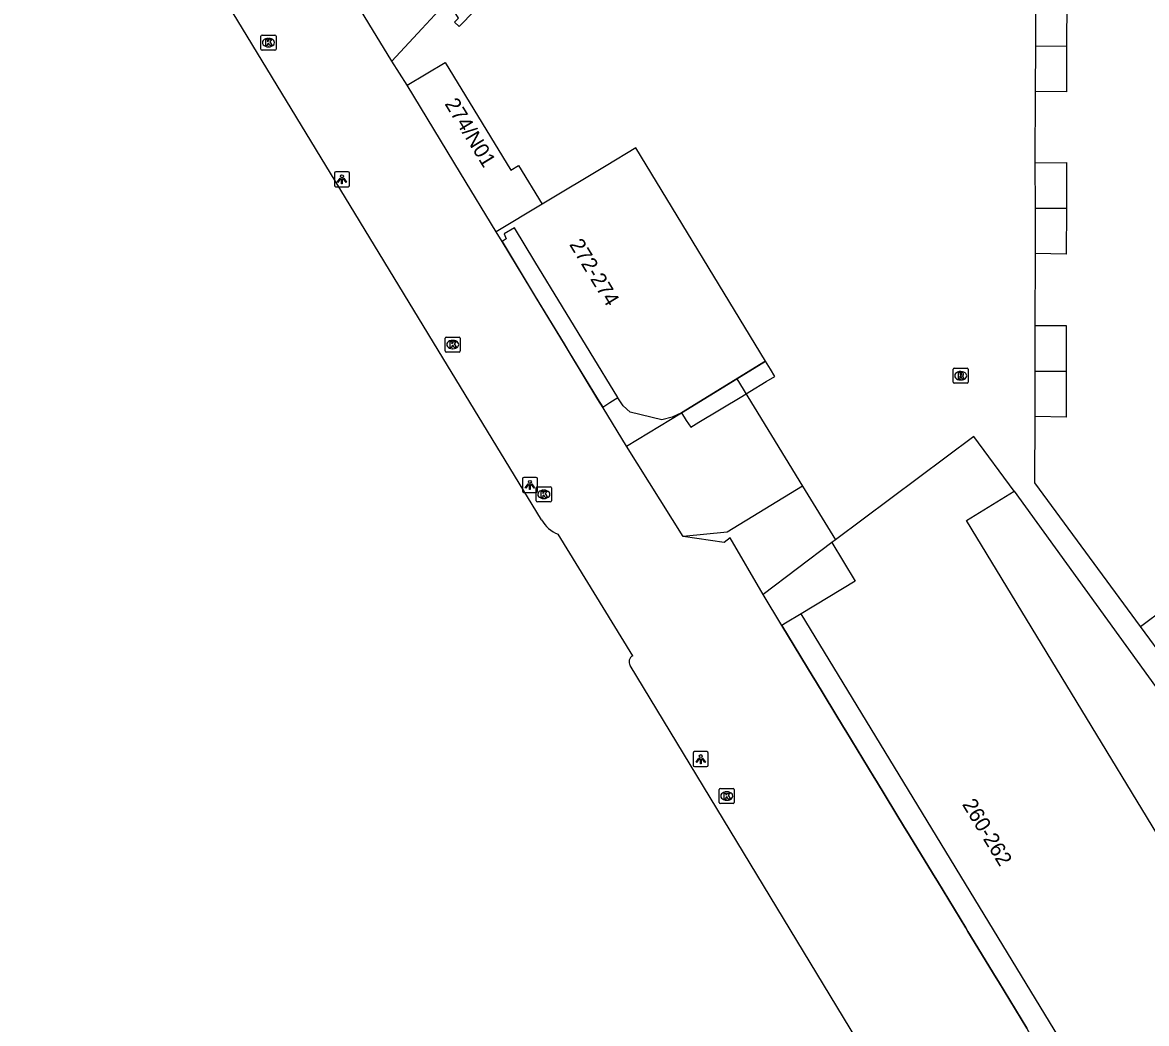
# Model space of a CAD drawing. Extents: x 160379 to 161131, y 383940 to 384849.
# Drawn here: x 160399 to 160473.7, y 384633.8 to 384700.3 of the extents above; entities that cross this region are included whole.
import ezdxf

# ---------------------------------------------------------------- set-up
doc = ezdxf.new("R2010")
doc.units = 0
for name, color, linetype in [('IMGEO_Erf', 7, 'Continuous'), ('IMGEO_Kolk', 7, 'Continuous'), ('IMGEO_Lichtpunt', 7, 'Continuous'), ('IMGEO_Pand', 7, 'Continuous'), ('IMGEO_Pand_nummerreeks', 7, 'Continuous'), ('IMGEO_Pand_overbouw', 7, 'Continuous'), ('IMGEO_Parkeervlak_open', 7, 'Continuous'), ('IMGEO_Rijbaan_lokaal_gesloten', 7, 'Continuous'), ('IMGEO_Rioolput', 7, 'Continuous'), ('IMGEO_Terreindeel_zand', 7, 'Continuous'), ('IMGEO_Voetpad_open', 7, 'Continuous')]:
    doc.layers.add(name, color=color, linetype=linetype)

msp = doc.modelspace()

# ---------------------------------------------------------------- linework, layer by layer
at = {"layer": 'IMGEO_Erf'}
for points in [[(160466.299, 384690.955), (160466.316, 384695.695)], [(160466.29, 384680.132), (160466.303, 384684.92)], [(160473.289, 384660.154), (160466.274, 384669.689), (160466.281, 384674.086)], [(160464.883, 384669.131), (160479.261, 384649.275)], [(160450.738, 384660.987), (160449.7, 384660.356), (160449.453, 384660.205)]]:
    msp.add_lwpolyline(points, dxfattribs=at)
at = {"layer": 'IMGEO_Kolk'}
for p, q in [((160414.847, 384698.507), (160414.847, 384699.359)), ((160414.922, 384699.433), (160415.774, 384699.433)), ((160415.335, 384699.213), (160415.36, 384699.213)), ((160415.848, 384699.359), (160415.848, 384698.507)), ((160415.774, 384698.433), (160414.922, 384698.433)), ((160415.358, 384698.653), (160415.333, 384698.653)), ((160427.089, 384678.448), (160427.089, 384679.3)), ((160427.164, 384679.374), (160428.016, 384679.374)), ((160427.577, 384679.154), (160427.602, 384679.154)), ((160428.09, 384679.3), (160428.09, 384678.448)), ((160428.016, 384678.374), (160427.164, 384678.374)), ((160427.6, 384678.594), (160427.575, 384678.594)), ((160433.143, 384668.498), (160433.143, 384669.35)), ((160433.218, 384669.424), (160434.07, 384669.424)), ((160434.144, 384669.35), (160434.144, 384668.498)), ((160433.654, 384668.644), (160433.629, 384668.644)), ((160433.631, 384669.204), (160433.656, 384669.204)), ((160434.07, 384668.424), (160433.218, 384668.424)), ((160445.296, 384648.456), (160445.296, 384649.308)), ((160445.371, 384649.382), (160446.223, 384649.382)), ((160445.784, 384649.162), (160445.809, 384649.162)), ((160446.297, 384649.308), (160446.297, 384648.456)), ((160446.223, 384648.382), (160445.371, 384648.382)), ((160445.807, 384648.602), (160445.782, 384648.602))]:
    msp.add_line(p, q, dxfattribs=at)
for points in [[(160414.847, 384698.507), (160414.847, 384699.359)], [(160414.922, 384699.433), (160415.774, 384699.433)], [(160415.168, 384699.133), (160415.291, 384699.133), (160415.291, 384698.982), (160415.421, 384699.133), (160415.585, 384699.133), (160415.439, 384698.982), (160415.592, 384698.733), (160415.44, 384698.733), (160415.355, 384698.897), (160415.291, 384698.83), (160415.291, 384698.733), (160415.168, 384698.733), (160415.168, 384699.133)], [(160415.848, 384699.359), (160415.848, 384698.507)], [(160415.774, 384698.433), (160414.922, 384698.433)], [(160427.089, 384678.448), (160427.089, 384679.3)], [(160427.164, 384679.374), (160428.016, 384679.374)], [(160427.41, 384679.074), (160427.533, 384679.074), (160427.533, 384678.923), (160427.663, 384679.074), (160427.827, 384679.074), (160427.681, 384678.923), (160427.834, 384678.674), (160427.682, 384678.674), (160427.597, 384678.838), (160427.533, 384678.771), (160427.533, 384678.674), (160427.41, 384678.674), (160427.41, 384679.074)], [(160428.09, 384679.3), (160428.09, 384678.448)], [(160428.016, 384678.374), (160427.164, 384678.374)], [(160433.143, 384668.498), (160433.143, 384669.35)], [(160433.218, 384669.424), (160434.07, 384669.424)], [(160434.144, 384669.35), (160434.144, 384668.498)], [(160433.464, 384669.124), (160433.587, 384669.124), (160433.587, 384668.973), (160433.717, 384669.124), (160433.881, 384669.124), (160433.735, 384668.973), (160433.888, 384668.724), (160433.736, 384668.724), (160433.651, 384668.888), (160433.587, 384668.821), (160433.587, 384668.724), (160433.464, 384668.724), (160433.464, 384669.124)], [(160434.07, 384668.424), (160433.218, 384668.424)], [(160445.296, 384648.456), (160445.296, 384649.308)], [(160445.371, 384649.382), (160446.223, 384649.382)], [(160445.617, 384649.082), (160445.74, 384649.082), (160445.74, 384648.931), (160445.87, 384649.082), (160446.034, 384649.082), (160445.888, 384648.931), (160446.041, 384648.682), (160445.889, 384648.682), (160445.804, 384648.846), (160445.74, 384648.779), (160445.74, 384648.682), (160445.617, 384648.682), (160445.617, 384649.082)], [(160446.297, 384649.308), (160446.297, 384648.456)], [(160446.223, 384648.382), (160445.371, 384648.382)]]:
    msp.add_lwpolyline(points, dxfattribs=at)
for centre, start, end in [((160414.924, 384699.357), 91.55205, 178.44795), ((160414.924, 384699.357), 91.55205, 178.44795), ((160415.772, 384699.357), 1.55205, 88.44795), ((160415.772, 384699.357), 1.55205, 88.44795), ((160414.924, 384698.509), 181.55205, 268.44795), ((160414.924, 384698.509), 181.55205, 268.44795), ((160415.772, 384698.509), 271.55205, 358.44795), ((160415.772, 384698.509), 271.55205, 358.44795), ((160427.166, 384679.298), 91.55205, 178.44795), ((160427.166, 384679.298), 91.55205, 178.44795), ((160428.014, 384679.298), 1.55205, 88.44795), ((160428.014, 384679.298), 1.55205, 88.44795), ((160427.166, 384678.45), 181.55205, 268.44795), ((160427.166, 384678.45), 181.55205, 268.44795), ((160428.014, 384678.45), 271.55205, 358.44795), ((160428.014, 384678.45), 271.55205, 358.44795), ((160433.22, 384669.348), 91.55205, 178.44795), ((160433.22, 384669.348), 91.55205, 178.44795), ((160434.068, 384669.348), 1.55205, 88.44795), ((160434.068, 384669.348), 1.55205, 88.44795), ((160433.22, 384668.5), 181.55205, 268.44795), ((160433.22, 384668.5), 181.55205, 268.44795), ((160434.068, 384668.5), 271.55205, 358.44795), ((160434.068, 384668.5), 271.55205, 358.44795), ((160445.373, 384649.306), 91.55205, 178.44795), ((160445.373, 384649.306), 91.55205, 178.44795), ((160446.221, 384649.306), 1.55205, 88.44795), ((160446.221, 384649.306), 1.55205, 88.44795), ((160445.373, 384648.458), 181.55205, 268.44795), ((160445.373, 384648.458), 181.55205, 268.44795), ((160446.221, 384648.458), 271.55205, 358.44795), ((160446.221, 384648.458), 271.55205, 358.44795)]:
    msp.add_arc(centre, 0.0765, start, end, dxfattribs=at)
for centre, major_axis, ratio, start_param, end_param in [((160415.334, 384698.933), (-0.387, 0.002), 0.722429, 4.712389, 7.853982), ((160415.359, 384698.933), (-0.39, 0.002), 0.717154, 1.570796, 4.712389), ((160427.576, 384678.874), (-0.387, 0.002), 0.722429, 4.712389, 7.853982), ((160427.601, 384678.874), (-0.39, 0.002), 0.717154, 1.570796, 4.712389), ((160433.63, 384668.924), (-0.387, 0.002), 0.722429, 4.712389, 7.853982), ((160433.655, 384668.924), (-0.39, 0.002), 0.717154, 1.570796, 4.712389), ((160445.783, 384648.882), (-0.387, 0.002), 0.722429, 4.712389, 7.853982), ((160445.808, 384648.882), (-0.39, 0.002), 0.717154, 1.570796, 4.712389)]:
    msp.add_ellipse(centre, major_axis=major_axis, ratio=ratio, start_param=start_param, end_param=end_param, dxfattribs=at)
at = {"layer": 'IMGEO_Lichtpunt'}
for p, q in [((160419.731, 384690.262), (160419.731, 384689.455)), ((160419.731, 384690.262), (160419.731, 384689.455)), ((160420.633, 384690.357), (160419.825, 384690.357)), ((160420.633, 384690.357), (160419.825, 384690.357)), ((160420.727, 384689.455), (160420.727, 384690.262)), ((160420.727, 384689.455), (160420.727, 384690.262)), ((160419.825, 384689.361), (160420.633, 384689.361)), ((160419.825, 384689.361), (160420.633, 384689.361)), ((160433.123, 384670.05), (160432.315, 384670.05)), ((160433.123, 384670.05), (160432.315, 384670.05)), ((160432.221, 384669.955), (160432.221, 384669.148)), ((160432.221, 384669.955), (160432.221, 384669.148)), ((160433.217, 384669.148), (160433.217, 384669.955)), ((160433.217, 384669.148), (160433.217, 384669.955)), ((160432.315, 384669.054), (160433.123, 384669.054)), ((160432.315, 384669.054), (160433.123, 384669.054)), ((160443.569, 384651.736), (160443.569, 384650.929)), ((160443.569, 384651.736), (160443.569, 384650.929)), ((160444.471, 384651.831), (160443.663, 384651.831)), ((160444.471, 384651.831), (160443.663, 384651.831)), ((160444.565, 384650.929), (160444.565, 384651.736)), ((160444.565, 384650.929), (160444.565, 384651.736)), ((160443.663, 384650.835), (160444.471, 384650.835)), ((160443.663, 384650.835), (160444.471, 384650.835))]:
    msp.add_line(p, q, dxfattribs=at)
for points in [[(160420.105, 384689.926), (160420.144, 384689.898), (160419.956, 384689.636), (160419.918, 384689.663), (160420.105, 384689.926)], [(160420.207, 384689.878), (160420.254, 384689.878), (160420.254, 384689.556), (160420.207, 384689.556), (160420.207, 384689.878)], [(160420.317, 384689.898), (160420.355, 384689.925), (160420.542, 384689.663), (160420.503, 384689.635), (160420.317, 384689.898)], [(160432.595, 384669.619), (160432.634, 384669.591), (160432.446, 384669.329), (160432.408, 384669.356), (160432.595, 384669.619)], [(160432.697, 384669.571), (160432.744, 384669.571), (160432.744, 384669.249), (160432.697, 384669.249), (160432.697, 384669.571)], [(160432.807, 384669.591), (160432.845, 384669.618), (160433.032, 384669.356), (160432.993, 384669.328), (160432.807, 384669.591)], [(160443.943, 384651.4), (160443.982, 384651.372), (160443.794, 384651.11), (160443.756, 384651.137), (160443.943, 384651.4)], [(160444.045, 384651.352), (160444.092, 384651.352), (160444.092, 384651.03), (160444.045, 384651.03), (160444.045, 384651.352)], [(160444.155, 384651.372), (160444.193, 384651.399), (160444.38, 384651.137), (160444.341, 384651.109), (160444.155, 384651.372)]]:
    msp.add_lwpolyline(points, dxfattribs=at)
for centre in [(160420.23, 384690.06), (160432.72, 384669.753), (160444.068, 384651.534)]:
    msp.add_circle(centre, 0.0994, dxfattribs=at)
for centre, start, end in [((160419.825, 384690.262), 90, 180), ((160419.825, 384690.262), 90, 180), ((160420.633, 384690.262), 0, 90), ((160420.633, 384690.262), 0, 90), ((160419.825, 384689.455), 180, 270), ((160419.825, 384689.455), 180, 270), ((160420.633, 384689.455), 270, 0), ((160420.633, 384689.455), 270, 360), ((160432.315, 384669.955), 90, 180), ((160432.315, 384669.955), 90, 180), ((160433.123, 384669.955), 0, 90), ((160433.123, 384669.955), 0, 90), ((160432.315, 384669.148), 180, 270), ((160432.315, 384669.148), 180, 270), ((160433.123, 384669.148), 270, 0), ((160433.123, 384669.148), 270, 360), ((160443.663, 384651.736), 90, 180), ((160443.663, 384651.736), 90, 180), ((160444.471, 384651.736), 0, 90), ((160444.471, 384651.736), 0, 90), ((160443.663, 384650.929), 180, 270), ((160443.663, 384650.929), 180, 270), ((160444.471, 384650.929), 270, 0), ((160444.471, 384650.929), 270, 360)]:
    msp.add_arc(centre, 0.0946, start, end, dxfattribs=at)
at = {"layer": 'IMGEO_Pand'}
for points in [[(160423.534, 384697.703), (160418.713, 384705.632), (160411.211, 384717.938), (160408.648, 384722.145)], [(160426.923, 384717.745), (160427.664, 384716.339), (160433.844, 384706.201), (160430.071, 384702.125), (160428.022, 384700.001), (160427.717, 384700.287), (160427.973, 384700.562), (160427.261, 384701.716), (160425.536, 384699.847), (160423.534, 384697.703)], [(160466.325, 384698.714), (160466.334, 384701.748)], [(160466.334, 384701.748), (160468.387, 384701.741), (160468.377, 384698.707)], [(160466.316, 384695.695), (160466.325, 384698.714)], [(160468.377, 384698.707), (160468.367, 384695.673), (160466.316, 384695.695)], [(160466.325, 384698.714), (160468.377, 384698.707)], [(160424.566, 384696.098), (160427.085, 384697.611), (160431.451, 384690.458), (160431.963, 384690.771), (160433.535, 384688.196)], [(160430.483, 384686.353), (160428.097, 384690.251), (160424.566, 384696.098)], [(160446.471, 384676.603), (160448.372, 384677.765), (160439.752, 384691.951), (160437.774, 384690.756), (160433.535, 384688.196)], [(160466.299, 384690.955), (160468.371, 384690.963), (160468.361, 384687.925)], [(160466.301, 384687.932), (160466.299, 384690.955)], [(160433.535, 384688.196), (160430.483, 384686.353)], [(160466.303, 384684.92), (160466.301, 384687.932)], [(160466.301, 384687.932), (160468.361, 384687.925)], [(160468.361, 384687.925), (160468.35, 384684.887), (160466.303, 384684.92)], [(160442.78, 384674.348), (160442.177, 384674.051), (160441.489, 384673.869), (160439.386, 384674.373), (160438.923, 384674.809), (160438.56, 384675.341), (160438.551, 384675.356), (160433.04, 384684.398), (160431.684, 384686.633), (160431.01, 384686.226), (160431.142, 384685.888), (160430.869, 384685.721)], [(160430.869, 384685.721), (160430.483, 384686.353)], [(160466.285, 384677.097), (160466.29, 384680.132)], [(160466.29, 384680.132), (160468.346, 384680.138), (160468.343, 384677.095)], [(160466.281, 384674.086), (160466.285, 384677.097)], [(160468.343, 384677.095), (160468.34, 384674.051), (160466.281, 384674.086)], [(160466.285, 384677.097), (160468.343, 384677.095)], [(160442.78, 384674.348), (160446.471, 384676.603)], [(160464.883, 384669.131), (160462.214, 384672.767), (160453.015, 384665.893)], [(160482.03, 384633.785), (160461.726, 384667.191), (160464.883, 384669.131)], [(160452.774, 384665.713), (160454.327, 384663.15), (160450.738, 384660.987)], [(160453.015, 384665.893), (160452.774, 384665.713)], [(160473.289, 384660.154), (160474.942, 384661.376), (160476.747, 384658.927)], [(160471.267, 384627.252), (160450.738, 384660.987)], [(160475.09, 384657.706), (160473.289, 384660.154)]]:
    msp.add_lwpolyline(points, dxfattribs=at)
at = {"layer": 'IMGEO_Pand_overbouw'}
for points in [[(160433.04, 384684.398), (160431.684, 384686.633), (160431.01, 384686.226), (160431.142, 384685.888), (160430.869, 384685.721), (160432.734, 384682.628), (160433.07, 384682.076), (160434.993, 384678.919), (160435.315, 384678.39), (160437.215, 384675.27), (160437.555, 384674.712), (160438.024, 384675.015), (160438.551, 384675.356)], [(160442.78, 384674.348), (160443.111, 384673.836), (160443.408, 384673.377), (160443.952, 384673.707), (160446.788, 384675.429), (160447.339, 384675.764), (160448.417, 384676.418), (160448.982, 384676.761), (160448.697, 384677.23), (160448.372, 384677.765)]]:
    msp.add_lwpolyline(points, close=True, dxfattribs=at)
msp.add_lwpolyline([(160471.267, 384627.252), (160450.738, 384660.987), (160449.7, 384660.356), (160449.453, 384660.205), (160451.536, 384656.783), (160451.686, 384656.538), (160453.562, 384653.455), (160453.712, 384653.21), (160455.593, 384650.121), (160455.743, 384649.876), (160457.616, 384646.793), (160457.766, 384646.548), (160459.646, 384643.463), (160459.796, 384643.218), (160461.673, 384640.132), (160461.823, 384639.887), (160463.7, 384636.798), (160463.85, 384636.553), (160465.726, 384633.466)], dxfattribs=at)
at = {"layer": 'IMGEO_Parkeervlak_open'}
for points in [[(160446.471, 384676.603), (160450.828, 384669.473)], [(160442.891, 384666.122), (160439.134, 384672.12)]]:
    msp.add_lwpolyline(points, dxfattribs=at)
at = {"layer": 'IMGEO_Rijbaan_lokaal_gesloten'}
for points in [[(160433.493, 384667.235), (160426.631, 384678.501), (160399.003, 384723.911)], [(160439.552, 384658.199), (160434.603, 384666.269)], [(160467.864, 384610.76), (160464.478, 384616.234), (160458.429, 384626.14), (160439.385, 384657.552)]]:
    msp.add_lwpolyline(points, dxfattribs=at)
for centre, radius, start, end in [((160435.321, 384668.214), 2.074, 208.18628, 249.74956), ((160439.748, 384657.803), 0.442, 116.35683, 214.69723)]:
    msp.add_arc(centre, radius, start, end, dxfattribs=at)
at = {"layer": 'IMGEO_Rioolput'}
for p, q in [((160460.841, 384676.377), (160460.841, 384677.229)), ((160460.916, 384677.303), (160461.768, 384677.303)), ((160461.329, 384677.083), (160461.354, 384677.083)), ((160461.842, 384677.229), (160461.842, 384676.377)), ((160461.768, 384676.303), (160460.916, 384676.303)), ((160461.352, 384676.523), (160461.327, 384676.523))]:
    msp.add_line(p, q, dxfattribs=at)
for points in [[(160460.841, 384676.377), (160460.841, 384677.229)], [(160460.916, 384677.303), (160461.768, 384677.303)], [(160461.43, 384677.001), (160461.178, 384677.003), (160461.178, 384676.603)], [(160461.178, 384676.603), (160461.302, 384676.603), (160461.302, 384676.765), (160461.313, 384676.765)], [(160461.356, 384676.922), (160461.302, 384676.922), (160461.302, 384676.841)], [(160461.302, 384676.841), (160461.354, 384676.841)], [(160461.36, 384676.736), (160461.431, 384676.603), (160461.571, 384676.603), (160461.506, 384676.729)], [(160461.842, 384677.229), (160461.842, 384676.377)], [(160461.768, 384676.303), (160460.916, 384676.303)]]:
    msp.add_lwpolyline(points, dxfattribs=at)
for centre, radius, start, end in [((160460.918, 384677.227), 0.0765, 91.55205, 178.44795), ((160460.918, 384677.227), 0.0765, 91.55205, 178.44795), ((160461.312, 384676.712), 0.0533, 26.02933, 88.69889), ((160461.338, 384677.03), 0.19, 274.7715, 282.96867), ((160461.362, 384676.826), 0.0964, 77.00612, 93.18647), ((160461.376, 384676.883), 0.0378, 276.66336, 79.67722), ((160461.429, 384676.891), 0.109, 350.36119, 89.41601), ((160461.427, 384676.891), 0.112, 277.58423, 350.98172), ((160461.411, 384676.676), 0.108, 29.51342, 73.79051), ((160461.766, 384677.227), 0.0765, 1.55205, 88.44795), ((160461.766, 384677.227), 0.0765, 1.55205, 88.44795), ((160460.918, 384676.379), 0.0765, 181.55205, 268.44795), ((160460.918, 384676.379), 0.0765, 181.55205, 268.44795), ((160461.766, 384676.379), 0.0765, 271.55205, 358.44795), ((160461.766, 384676.379), 0.0765, 271.55205, 358.44795)]:
    msp.add_arc(centre, radius, start, end, dxfattribs=at)
for centre, major_axis, ratio, start_param, end_param in [((160461.328, 384676.803), (-0.387, 0.002), 0.722429, 4.712389, 7.853982), ((160461.353, 384676.803), (-0.39, 0.002), 0.717154, 1.570796, 4.712389)]:
    msp.add_ellipse(centre, major_axis=major_axis, ratio=ratio, start_param=start_param, end_param=end_param, dxfattribs=at)
at = {"layer": 'IMGEO_Terreindeel_zand'}
for points in [[(160424.566, 384696.098), (160423.534, 384697.703)], [(160449.453, 384660.205), (160448.214, 384662.28)], [(160469.981, 384626.474), (160469.831, 384626.719), (160467.905, 384629.888), (160467.755, 384630.133), (160465.876, 384633.221), (160465.726, 384633.466), (160463.85, 384636.553), (160463.7, 384636.798), (160461.823, 384639.887), (160461.673, 384640.132), (160459.796, 384643.218), (160459.646, 384643.463), (160457.766, 384646.548), (160457.616, 384646.793), (160455.743, 384649.876), (160455.593, 384650.121), (160453.712, 384653.21), (160453.562, 384653.455), (160451.686, 384656.538), (160451.536, 384656.783), (160449.453, 384660.205)]]:
    msp.add_lwpolyline(points, dxfattribs=at)
at = {"layer": 'IMGEO_Voetpad_open'}
for points in [[(160439.134, 384672.12), (160437.589, 384674.667), (160437.242, 384675.226), (160435.345, 384678.345), (160435.007, 384678.899), (160433.106, 384682.029), (160432.776, 384682.575), (160430.869, 384685.721)], [(160439.134, 384672.12), (160442.78, 384674.348)], [(160450.828, 384669.473), (160445.831, 384666.42), (160442.891, 384666.122)], [(160450.828, 384669.473), (160453.015, 384665.893)], [(160448.214, 384662.28), (160446.025, 384666.026), (160445.62, 384665.724), (160442.891, 384666.122)], [(160452.774, 384665.713), (160448.214, 384662.28)]]:
    msp.add_lwpolyline(points, dxfattribs=at)

# ---------------------------------------------------------------- texts
at = {"layer": 'IMGEO_Pand_nummerreeks'}
for s, rotation, p in [('274/N01', 301.39788, (160427.025, 384694.87)), ('272-274', 301.34058, (160435.308, 384685.527)), ('260-262', 301.26037, (160461.41, 384648.329))]:
    msp.add_text(s, height=1, rotation=rotation, dxfattribs=at).set_placement(p)

doc.saveas('drawing.dxf')
